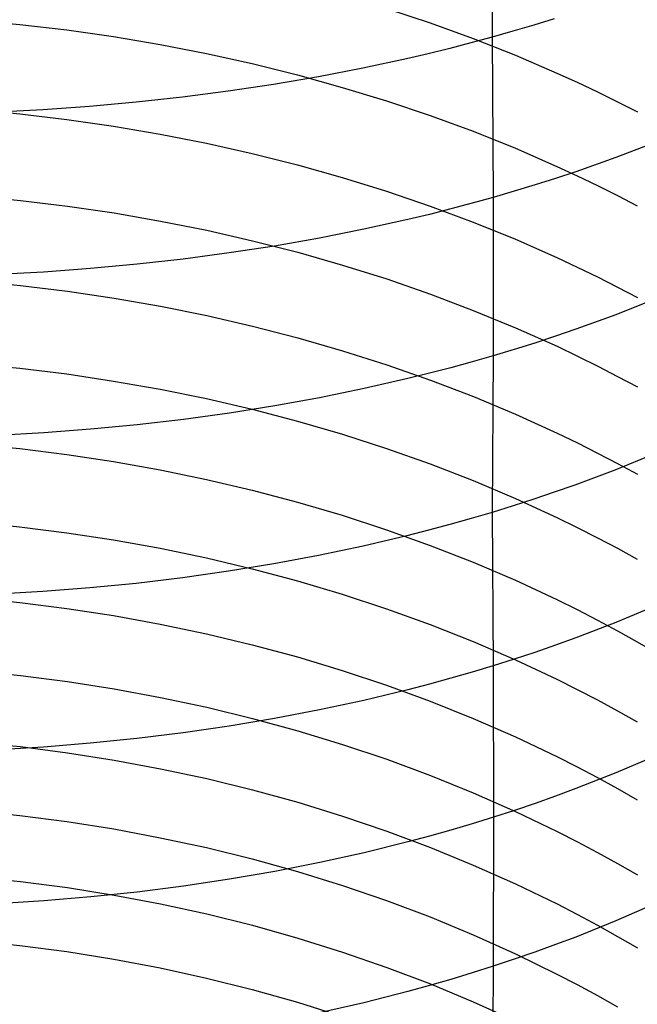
# Model space of a CAD drawing. Extents: x -383 to 1849, y -1185 to -529.
# Tile 734 of 870: x 1834 to 1840, y -1083 to -1073. Entities that reach past the tile are written whole.
import ezdxf

# ---------------------------------------------------------------- set-up
doc = ezdxf.new("R2010")
doc.units = 0
doc.layers.add('PREDEFINITO', color=7, linetype='CONTINUOUS')

msp = doc.modelspace()

# ---------------------------------------------------------------- linework, layer by layer
at = {"layer": 'PREDEFINITO'}
for p, q in [((1838.728, -1071.488, 661.042), (1838.728, -1073.172, 659.941)), ((1837.635, -1072.875, 624.184), (1838.087, -1073.025, 624.295)), ((1839.371, -1072.981, 659.653), (1839.159, -1073.047, 659.752)), ((1833.347, -1072.995, 622.507), (1833.837, -1073.04, 622.532)), ((1833.837, -1073.04, 622.532), (1834.324, -1073.097, 622.566)), ((1838.087, -1073.025, 624.295), (1838.532, -1073.186, 624.415)), ((1839.159, -1073.047, 659.752), (1838.944, -1073.111, 659.848)), ((1834.324, -1073.097, 622.566), (1834.809, -1073.166, 622.609)), ((1834.809, -1073.166, 622.609), (1835.291, -1073.248, 622.661)), ((1838.728, -1073.172, 659.941), (1838.509, -1073.231, 660.031)), ((1838.532, -1073.186, 624.415), (1838.969, -1073.359, 624.544)), ((1838.944, -1073.111, 659.848), (1838.728, -1073.172, 659.941)), ((1838.728, -1073.172, 659.941), (1838.74, -1074.83, 658.801)), ((1835.291, -1073.248, 622.661), (1835.769, -1073.341, 622.723)), ((1838.289, -1073.288, 660.117), (1838.067, -1073.343, 660.201)), ((1838.509, -1073.231, 660.031), (1838.289, -1073.288, 660.117)), ((1835.769, -1073.341, 622.723), (1836.243, -1073.445, 622.794)), ((1838.067, -1073.343, 660.201), (1837.843, -1073.395, 660.281)), ((1838.969, -1073.359, 624.544), (1839.399, -1073.543, 624.683)), ((1836.243, -1073.445, 622.794), (1836.712, -1073.562, 622.874)), ((1837.39, -1073.493, 660.432), (1836.93, -1073.581, 660.57)), ((1837.843, -1073.395, 660.281), (1837.39, -1073.493, 660.432)), ((1836.93, -1073.581, 660.57), (1836.466, -1073.661, 660.695)), ((1836.712, -1073.562, 622.874), (1837.176, -1073.691, 622.963)), ((1839.399, -1073.543, 624.683), (1839.61, -1073.639, 624.756)), ((1836.466, -1073.661, 660.695), (1835.996, -1073.731, 660.808)), ((1837.176, -1073.691, 622.963), (1837.635, -1073.831, 623.062)), ((1839.61, -1073.639, 624.756), (1839.82, -1073.739, 624.831)), ((1835.521, -1073.793, 660.909), (1835.042, -1073.845, 660.996)), ((1835.996, -1073.731, 660.808), (1835.521, -1073.793, 660.909)), ((1839.82, -1073.739, 624.831), (1840.027, -1073.841, 624.909)), ((1834.56, -1073.888, 661.072), (1834.075, -1073.923, 661.134)), ((1835.042, -1073.845, 660.996), (1834.56, -1073.888, 661.072)), ((1837.635, -1073.831, 623.062), (1838.086, -1073.983, 623.17)), ((1840.027, -1073.841, 624.909), (1840.232, -1073.945, 624.989)), ((1833.348, -1073.918, 621.384), (1833.837, -1073.964, 621.407)), ((1834.075, -1073.923, 661.134), (1833.588, -1073.948, 661.184)), ((1833.837, -1073.964, 621.407), (1834.324, -1074.022, 621.44)), ((1838.086, -1073.983, 623.17), (1838.531, -1074.146, 623.286)), ((1834.324, -1074.022, 621.44), (1834.809, -1074.092, 621.482)), ((1834.809, -1074.092, 621.482), (1835.291, -1074.175, 621.533)), ((1835.291, -1074.175, 621.533), (1835.769, -1074.269, 621.593)), ((1838.531, -1074.146, 623.286), (1838.969, -1074.322, 623.413)), ((1835.769, -1074.269, 621.593), (1836.243, -1074.375, 621.661)), ((1840.415, -1074.262, 657.985), (1840.009, -1074.417, 658.207)), ((1836.243, -1074.375, 621.661), (1836.712, -1074.493, 621.739)), ((1838.969, -1074.322, 623.413), (1839.399, -1074.509, 623.548)), ((1836.712, -1074.493, 621.739), (1837.176, -1074.623, 621.826)), ((1839.399, -1074.509, 623.548), (1839.61, -1074.607, 623.619)), ((1840.009, -1074.417, 658.207), (1839.595, -1074.564, 658.417)), ((1839.595, -1074.564, 658.417), (1839.384, -1074.634, 658.517)), ((1839.61, -1074.607, 623.619), (1839.82, -1074.707, 623.692)), ((1837.176, -1074.623, 621.826), (1837.635, -1074.765, 621.921)), ((1839.172, -1074.701, 658.615), (1838.957, -1074.767, 658.71)), ((1839.384, -1074.634, 658.517), (1839.172, -1074.701, 658.615)), ((1839.82, -1074.707, 623.692), (1840.027, -1074.811, 623.768)), ((1833.355, -1074.815, 620.239), (1833.844, -1074.861, 620.262)), ((1837.635, -1074.765, 621.921), (1838.087, -1074.919, 622.026)), ((1838.957, -1074.767, 658.71), (1838.74, -1074.83, 658.801)), ((1840.027, -1074.811, 623.768), (1840.231, -1074.918, 623.846)), ((1833.844, -1074.861, 620.262), (1834.33, -1074.92, 620.294)), ((1838.087, -1074.919, 622.026), (1838.532, -1075.085, 622.14)), ((1838.522, -1074.891, 658.89), (1838.301, -1074.949, 658.975)), ((1838.74, -1074.83, 658.801), (1838.522, -1074.891, 658.89)), ((1838.74, -1074.83, 658.801), (1838.74, -1076.469, 657.635)), ((1834.33, -1074.92, 620.294), (1834.815, -1074.991, 620.335)), ((1834.815, -1074.991, 620.335), (1835.296, -1075.075, 620.384)), ((1838.079, -1075.006, 659.057), (1837.855, -1075.059, 659.136)), ((1838.301, -1074.949, 658.975), (1838.079, -1075.006, 659.057)), ((1835.296, -1075.075, 620.384), (1835.774, -1075.17, 620.442)), ((1837.855, -1075.059, 659.136), (1837.401, -1075.16, 659.285)), ((1838.532, -1075.085, 622.14), (1838.969, -1075.263, 622.262)), ((1835.774, -1075.17, 620.442), (1836.247, -1075.278, 620.509)), ((1837.401, -1075.16, 659.285), (1836.941, -1075.251, 659.421)), ((1836.247, -1075.278, 620.509), (1836.716, -1075.398, 620.584)), ((1836.941, -1075.251, 659.421), (1836.476, -1075.333, 659.545)), ((1838.969, -1075.263, 622.262), (1839.399, -1075.452, 622.393)), ((1836.005, -1075.405, 659.656), (1835.53, -1075.468, 659.755)), ((1836.476, -1075.333, 659.545), (1836.005, -1075.405, 659.656)), ((1836.716, -1075.398, 620.584), (1837.18, -1075.53, 620.669)), ((1835.051, -1075.522, 659.841), (1834.568, -1075.567, 659.916)), ((1835.53, -1075.468, 659.755), (1835.051, -1075.522, 659.841)), ((1837.18, -1075.53, 620.669), (1837.637, -1075.674, 620.762)), ((1839.399, -1075.452, 622.393), (1839.61, -1075.551, 622.463)), ((1834.082, -1075.603, 659.977), (1833.594, -1075.629, 660.027)), ((1834.568, -1075.567, 659.916), (1834.082, -1075.603, 659.977)), ((1839.61, -1075.551, 622.463), (1839.82, -1075.653, 622.534)), ((1833.355, -1075.693, 619.079), (1833.844, -1075.74, 619.101)), ((1837.637, -1075.674, 620.762), (1838.089, -1075.831, 620.863)), ((1839.82, -1075.653, 622.534), (1840.027, -1075.758, 622.607)), ((1833.844, -1075.74, 619.101), (1834.33, -1075.799, 619.131)), ((1834.33, -1075.799, 619.131), (1834.815, -1075.871, 619.171)), ((1838.089, -1075.831, 620.863), (1838.533, -1075.999, 620.974)), ((1840.027, -1075.758, 622.607), (1840.232, -1075.866, 622.683)), ((1834.815, -1075.871, 619.171), (1835.296, -1075.956, 619.218)), ((1840.414, -1075.884, 656.829), (1840.008, -1076.044, 657.048)), ((1835.296, -1075.956, 619.218), (1835.774, -1076.052, 619.274)), ((1838.533, -1075.999, 620.974), (1838.971, -1076.179, 621.093)), ((1835.774, -1076.052, 619.274), (1836.247, -1076.161, 619.339)), ((1840.008, -1076.044, 657.048), (1839.594, -1076.195, 657.255)), ((1836.247, -1076.161, 619.339), (1836.716, -1076.283, 619.412)), ((1838.971, -1076.179, 621.093), (1839.4, -1076.371, 621.221)), ((1839.594, -1076.195, 657.255), (1839.384, -1076.267, 657.355)), ((1836.716, -1076.283, 619.412), (1837.18, -1076.417, 619.494)), ((1839.171, -1076.337, 657.451), (1838.957, -1076.404, 657.544)), ((1839.384, -1076.267, 657.355), (1839.171, -1076.337, 657.451)), ((1837.18, -1076.417, 619.494), (1837.637, -1076.563, 619.584)), ((1838.957, -1076.404, 657.544), (1838.74, -1076.469, 657.635)), ((1839.4, -1076.371, 621.221), (1839.611, -1076.472, 621.288)), ((1838.522, -1076.532, 657.722), (1838.301, -1076.592, 657.806)), ((1838.74, -1076.469, 657.635), (1838.522, -1076.532, 657.722)), ((1838.74, -1076.469, 657.635), (1838.729, -1078.09, 656.439)), ((1839.611, -1076.472, 621.288), (1839.821, -1076.576, 621.357)), ((1833.348, -1076.55, 617.904), (1833.837, -1076.598, 617.925)), ((1833.837, -1076.598, 617.925), (1834.325, -1076.657, 617.955)), ((1837.637, -1076.563, 619.584), (1838.089, -1076.721, 619.683)), ((1838.079, -1076.65, 657.887), (1837.855, -1076.705, 657.965)), ((1838.301, -1076.592, 657.806), (1838.079, -1076.65, 657.887)), ((1839.821, -1076.576, 621.357), (1840.027, -1076.682, 621.429)), ((1834.325, -1076.657, 617.955), (1834.809, -1076.73, 617.992)), ((1834.809, -1076.73, 617.992), (1835.291, -1076.815, 618.038)), ((1837.855, -1076.705, 657.965), (1837.402, -1076.809, 658.112)), ((1838.089, -1076.721, 619.683), (1838.534, -1076.891, 619.79)), ((1840.027, -1076.682, 621.429), (1840.232, -1076.792, 621.502)), ((1835.291, -1076.815, 618.038), (1835.769, -1076.912, 618.092)), ((1837.402, -1076.809, 658.112), (1836.942, -1076.903, 658.247)), ((1835.769, -1076.912, 618.092), (1836.243, -1077.023, 618.155)), ((1836.942, -1076.903, 658.247), (1836.477, -1076.987, 658.369)), ((1838.534, -1076.891, 619.79), (1838.971, -1077.074, 619.906)), ((1836.477, -1076.987, 658.369), (1836.007, -1077.062, 658.48)), ((1836.243, -1077.023, 618.155), (1836.713, -1077.145, 618.225)), ((1835.532, -1077.128, 658.577), (1835.053, -1077.184, 658.663)), ((1836.007, -1077.062, 658.48), (1835.532, -1077.128, 658.577)), ((1836.713, -1077.145, 618.225), (1837.177, -1077.28, 618.304)), ((1838.971, -1077.074, 619.906), (1839.4, -1077.269, 620.03)), ((1834.571, -1077.23, 658.737), (1834.086, -1077.267, 658.798)), ((1835.053, -1077.184, 658.663), (1834.571, -1077.23, 658.737)), ((1834.086, -1077.267, 658.798), (1833.598, -1077.295, 658.847)), ((1837.177, -1077.28, 618.304), (1837.635, -1077.428, 618.392)), ((1839.4, -1077.269, 620.03), (1839.611, -1077.371, 620.095)), ((1833.347, -1077.382, 616.711), (1833.837, -1077.43, 616.731)), ((1833.837, -1077.43, 616.731), (1834.324, -1077.49, 616.759)), ((1837.635, -1077.428, 618.392), (1838.087, -1077.588, 618.487)), ((1839.611, -1077.371, 620.095), (1839.82, -1077.476, 620.162)), ((1834.324, -1077.49, 616.759), (1834.809, -1077.563, 616.795)), ((1834.809, -1077.563, 616.795), (1835.291, -1077.649, 616.839)), ((1839.82, -1077.476, 620.162), (1840.027, -1077.584, 620.232)), ((1840.403, -1077.488, 655.646), (1839.997, -1077.653, 655.861)), ((1835.291, -1077.649, 616.839), (1835.769, -1077.748, 616.891)), ((1838.087, -1077.588, 618.487), (1838.532, -1077.76, 618.591)), ((1839.997, -1077.653, 655.861), (1839.583, -1077.808, 656.065)), ((1840.027, -1077.584, 620.232), (1840.232, -1077.695, 620.303)), ((1835.769, -1077.748, 616.891), (1836.243, -1077.859, 616.952)), ((1838.532, -1077.76, 618.591), (1838.969, -1077.945, 618.703)), ((1836.243, -1077.859, 616.952), (1836.712, -1077.983, 617.02)), ((1839.583, -1077.808, 656.065), (1839.372, -1077.882, 656.163)), ((1839.16, -1077.953, 656.258), (1838.945, -1078.023, 656.35)), ((1838.969, -1077.945, 618.703), (1839.399, -1078.142, 618.823)), ((1839.372, -1077.882, 656.163), (1839.16, -1077.953, 656.258)), ((1836.712, -1077.983, 617.02), (1837.176, -1078.12, 617.096)), ((1838.945, -1078.023, 656.35), (1838.729, -1078.09, 656.439)), ((1837.176, -1078.12, 617.096), (1837.635, -1078.269, 617.18)), ((1838.51, -1078.154, 656.525), (1838.29, -1078.216, 656.608)), ((1838.729, -1078.09, 656.439), (1838.51, -1078.154, 656.525)), ((1838.729, -1078.09, 656.439), (1838.74, -1079.677, 655.203)), ((1839.399, -1078.142, 618.823), (1839.61, -1078.246, 618.886)), ((1833.347, -1078.191, 615.502), (1833.836, -1078.239, 615.522)), ((1833.836, -1078.239, 615.522), (1834.324, -1078.3, 615.548)), ((1837.635, -1078.269, 617.18), (1838.086, -1078.431, 617.273)), ((1838.068, -1078.275, 656.688), (1837.844, -1078.332, 656.765)), ((1838.29, -1078.216, 656.608), (1838.068, -1078.275, 656.688)), ((1839.61, -1078.246, 618.886), (1839.82, -1078.352, 618.951)), ((1834.324, -1078.3, 615.548), (1834.809, -1078.374, 615.583)), ((1834.809, -1078.374, 615.583), (1835.29, -1078.461, 615.626)), ((1837.844, -1078.332, 656.765), (1837.391, -1078.438, 656.91)), ((1839.82, -1078.352, 618.951), (1840.027, -1078.461, 619.018)), ((1835.29, -1078.461, 615.626), (1835.769, -1078.56, 615.676)), ((1837.391, -1078.438, 656.91), (1836.931, -1078.535, 657.043)), ((1838.086, -1078.431, 617.273), (1838.531, -1078.606, 617.373)), ((1840.027, -1078.461, 619.018), (1840.231, -1078.574, 619.088)), ((1835.769, -1078.56, 615.676), (1836.243, -1078.673, 615.734)), ((1836.931, -1078.535, 657.043), (1836.467, -1078.622, 657.163)), ((1836.467, -1078.622, 657.163), (1835.997, -1078.699, 657.272)), ((1836.243, -1078.673, 615.734), (1836.712, -1078.798, 615.799)), ((1838.531, -1078.606, 617.373), (1838.969, -1078.792, 617.481)), ((1835.522, -1078.766, 657.368), (1835.043, -1078.824, 657.453)), ((1835.997, -1078.699, 657.272), (1835.522, -1078.766, 657.368)), ((1834.561, -1078.871, 657.525), (1834.076, -1078.909, 657.586)), ((1835.043, -1078.824, 657.453), (1834.561, -1078.871, 657.525)), ((1836.712, -1078.798, 615.799), (1837.176, -1078.936, 615.873)), ((1838.969, -1078.792, 617.481), (1839.398, -1078.992, 617.597)), ((1833.348, -1078.973, 614.276), (1833.837, -1079.022, 614.294)), ((1834.076, -1078.909, 657.586), (1833.589, -1078.938, 657.634)), ((1837.176, -1078.936, 615.873), (1837.634, -1079.087, 615.954)), ((1839.398, -1078.992, 617.597), (1839.61, -1079.096, 617.658)), ((1833.837, -1079.022, 614.294), (1834.324, -1079.083, 614.32)), ((1834.324, -1079.083, 614.32), (1834.809, -1079.158, 614.353)), ((1837.634, -1079.087, 615.954), (1838.086, -1079.25, 616.043)), ((1839.61, -1079.096, 617.658), (1839.819, -1079.204, 617.722)), ((1840.414, -1079.061, 654.422), (1840.009, -1079.23, 654.634)), ((1834.809, -1079.158, 614.353), (1835.291, -1079.245, 614.394)), ((1835.291, -1079.245, 614.394), (1835.769, -1079.346, 614.442)), ((1838.086, -1079.25, 616.043), (1838.531, -1079.426, 616.14)), ((1840.009, -1079.23, 654.634), (1839.594, -1079.388, 654.835)), ((1839.819, -1079.204, 617.722), (1840.027, -1079.314, 617.787)), ((1835.769, -1079.346, 614.442), (1836.243, -1079.46, 614.498)), ((1839.594, -1079.388, 654.835), (1839.383, -1079.464, 654.932)), ((1840.027, -1079.314, 617.787), (1840.231, -1079.428, 617.854)), ((1836.243, -1079.46, 614.498), (1836.712, -1079.586, 614.561)), ((1838.531, -1079.426, 616.14), (1838.969, -1079.615, 616.244)), ((1839.383, -1079.464, 654.932), (1839.171, -1079.538, 655.025)), ((1840.231, -1079.428, 617.854), (1840.434, -1079.545, 617.923)), ((1836.712, -1079.586, 614.561), (1837.176, -1079.726, 614.632)), ((1839.171, -1079.538, 655.025), (1838.956, -1079.609, 655.116)), ((1838.74, -1079.677, 655.203), (1838.521, -1079.743, 655.288)), ((1838.956, -1079.609, 655.116), (1838.74, -1079.677, 655.203)), ((1838.74, -1079.677, 655.203), (1838.741, -1081.244, 653.94)), ((1838.969, -1079.615, 616.244), (1839.399, -1079.817, 616.356)), ((1833.355, -1079.73, 613.034), (1833.843, -1079.779, 613.051)), ((1833.843, -1079.779, 613.051), (1834.33, -1079.841, 613.076)), ((1837.176, -1079.726, 614.632), (1837.635, -1079.878, 614.71)), ((1838.3, -1079.807, 655.37), (1838.078, -1079.868, 655.448)), ((1838.521, -1079.743, 655.288), (1838.3, -1079.807, 655.37)), ((1834.33, -1079.841, 613.076), (1834.815, -1079.916, 613.108)), ((1837.635, -1079.878, 614.71), (1838.087, -1080.044, 614.796)), ((1838.078, -1079.868, 655.448), (1837.854, -1079.926, 655.524)), ((1839.399, -1079.817, 616.356), (1839.61, -1079.922, 616.415)), ((1834.815, -1079.916, 613.108), (1835.296, -1080.005, 613.147)), ((1835.296, -1080.005, 613.147), (1835.774, -1080.107, 613.193)), ((1837.854, -1079.926, 655.524), (1837.4, -1080.035, 655.666)), ((1839.61, -1079.922, 616.415), (1839.82, -1080.031, 616.476)), ((1835.774, -1080.107, 613.193), (1836.247, -1080.222, 613.247)), ((1837.4, -1080.035, 655.666), (1836.941, -1080.134, 655.797)), ((1838.087, -1080.044, 614.796), (1838.531, -1080.222, 614.889)), ((1839.82, -1080.031, 616.476), (1840.027, -1080.143, 616.539)), ((1836.941, -1080.134, 655.797), (1836.475, -1080.223, 655.916)), ((1840.027, -1080.143, 616.539), (1840.231, -1080.257, 616.603)), ((1836.005, -1080.302, 656.022), (1835.529, -1080.371, 656.117)), ((1836.475, -1080.223, 655.916), (1836.005, -1080.302, 656.022)), ((1836.247, -1080.222, 613.247), (1836.716, -1080.35, 613.308)), ((1838.531, -1080.222, 614.889), (1838.969, -1080.413, 614.99)), ((1835.529, -1080.371, 656.117), (1835.05, -1080.43, 656.201)), ((1836.716, -1080.35, 613.308), (1837.18, -1080.491, 613.376)), ((1838.969, -1080.413, 614.99), (1839.399, -1080.617, 615.098)), ((1833.354, -1080.465, 611.778), (1833.843, -1080.514, 611.795)), ((1834.082, -1080.519, 656.332), (1833.593, -1080.548, 656.379)), ((1833.843, -1080.514, 611.795), (1834.33, -1080.577, 611.818)), ((1834.567, -1080.479, 656.272), (1834.082, -1080.519, 656.332)), ((1835.05, -1080.43, 656.201), (1834.567, -1080.479, 656.272)), ((1837.18, -1080.491, 613.376), (1837.637, -1080.645, 613.451)), ((1834.33, -1080.577, 611.818), (1834.814, -1080.653, 611.848)), ((1839.399, -1080.617, 615.098), (1839.61, -1080.724, 615.155)), ((1840.415, -1080.612, 653.17), (1840.01, -1080.784, 653.379)), ((1834.814, -1080.653, 611.848), (1835.296, -1080.742, 611.886)), ((1837.637, -1080.645, 613.451), (1838.089, -1080.812, 613.534)), ((1839.61, -1080.724, 615.155), (1839.819, -1080.834, 615.214)), ((1835.296, -1080.742, 611.886), (1835.773, -1080.845, 611.93)), ((1838.089, -1080.812, 613.534), (1838.533, -1080.992, 613.624)), ((1840.01, -1080.784, 653.379), (1839.595, -1080.948, 653.577)), ((1835.773, -1080.845, 611.93), (1836.247, -1080.961, 611.982)), ((1839.819, -1080.834, 615.214), (1840.027, -1080.947, 615.275)), ((1836.247, -1080.961, 611.982), (1836.716, -1081.09, 612.04)), ((1838.533, -1080.992, 613.624), (1838.971, -1081.186, 613.721)), ((1839.385, -1081.026, 653.672), (1839.173, -1081.101, 653.764)), ((1839.595, -1080.948, 653.577), (1839.385, -1081.026, 653.672)), ((1840.027, -1080.947, 615.275), (1840.231, -1081.063, 615.337)), ((1836.716, -1081.09, 612.04), (1837.179, -1081.233, 612.105)), ((1839.173, -1081.101, 653.764), (1838.958, -1081.174, 653.853)), ((1833.348, -1081.178, 610.51), (1833.838, -1081.227, 610.525)), ((1833.838, -1081.227, 610.525), (1834.325, -1081.29, 610.547)), ((1837.179, -1081.233, 612.105), (1837.637, -1081.388, 612.178)), ((1838.958, -1081.174, 653.853), (1838.741, -1081.244, 653.94)), ((1838.971, -1081.186, 613.721), (1839.4, -1081.392, 613.825)), ((1834.325, -1081.29, 610.547), (1834.81, -1081.366, 610.576)), ((1838.523, -1081.312, 654.023), (1838.302, -1081.377, 654.104)), ((1838.741, -1081.244, 653.94), (1838.523, -1081.312, 654.023)), ((1838.741, -1081.244, 653.94), (1838.74, -1082.787, 652.648)), ((1834.81, -1081.366, 610.576), (1835.292, -1081.456, 610.612)), ((1837.637, -1081.388, 612.178), (1838.089, -1081.557, 612.257)), ((1838.08, -1081.44, 654.182), (1837.856, -1081.5, 654.257)), ((1838.302, -1081.377, 654.104), (1838.08, -1081.44, 654.182)), ((1839.4, -1081.392, 613.825), (1839.611, -1081.499, 613.88)), ((1835.292, -1081.456, 610.612), (1835.77, -1081.559, 610.654)), ((1837.856, -1081.5, 654.257), (1837.403, -1081.612, 654.397)), ((1839.611, -1081.499, 613.88), (1839.82, -1081.61, 613.936)), ((1835.77, -1081.559, 610.654), (1836.244, -1081.676, 610.703)), ((1837.403, -1081.612, 654.397), (1836.944, -1081.714, 654.526)), ((1838.089, -1081.557, 612.257), (1838.533, -1081.739, 612.343)), ((1839.82, -1081.61, 613.936), (1840.027, -1081.725, 613.995)), ((1836.244, -1081.676, 610.703), (1836.713, -1081.806, 610.759)), ((1836.944, -1081.714, 654.526), (1836.479, -1081.806, 654.644)), ((1838.533, -1081.739, 612.343), (1838.97, -1081.934, 612.436)), ((1840.027, -1081.725, 613.995), (1840.232, -1081.842, 614.055)), ((1836.479, -1081.806, 654.644), (1836.008, -1081.887, 654.749)), ((1836.713, -1081.806, 610.759), (1837.177, -1081.95, 610.821)), ((1833.354, -1081.86, 609.225), (1833.843, -1081.91, 609.24)), ((1833.843, -1081.91, 609.24), (1834.33, -1081.973, 609.261)), ((1836.008, -1081.887, 654.749), (1835.533, -1081.959, 654.843)), ((1837.177, -1081.95, 610.821), (1837.635, -1082.107, 610.89)), ((1838.97, -1081.934, 612.436), (1839.4, -1082.142, 612.536)), ((1834.33, -1081.973, 609.261), (1834.814, -1082.05, 609.288)), ((1835.054, -1082.019, 654.926), (1834.572, -1082.07, 654.996)), ((1834.814, -1082.05, 609.288), (1835.295, -1082.141, 609.322)), ((1835.533, -1081.959, 654.843), (1835.054, -1082.019, 654.926)), ((1834.087, -1082.111, 655.055), (1833.599, -1082.141, 655.103)), ((1834.572, -1082.07, 654.996), (1834.087, -1082.111, 655.055)), ((1835.295, -1082.141, 609.322), (1835.773, -1082.245, 609.362)), ((1837.635, -1082.107, 610.89), (1838.087, -1082.277, 610.966)), ((1839.4, -1082.142, 612.536), (1839.611, -1082.251, 612.589)), ((1840.414, -1082.14, 651.891), (1840.008, -1082.317, 652.096)), ((1835.773, -1082.245, 609.362), (1836.247, -1082.363, 609.409)), ((1839.611, -1082.251, 612.589), (1839.82, -1082.363, 612.643)), ((1838.087, -1082.277, 610.966), (1838.532, -1082.461, 611.049)), ((1840.008, -1082.317, 652.096), (1839.594, -1082.484, 652.291)), ((1836.247, -1082.363, 609.409), (1836.716, -1082.495, 609.462)), ((1839.82, -1082.363, 612.643), (1840.027, -1082.478, 612.7)), ((1833.348, -1082.522, 607.93), (1833.837, -1082.572, 607.944)), ((1836.716, -1082.495, 609.462), (1837.179, -1082.64, 609.522)), ((1838.532, -1082.461, 611.049), (1838.969, -1082.657, 611.138)), ((1839.594, -1082.484, 652.291), (1839.383, -1082.563, 652.384)), ((1840.027, -1082.478, 612.7), (1840.232, -1082.597, 612.757)), ((1833.837, -1082.572, 607.944), (1834.325, -1082.635, 607.963)), ((1834.325, -1082.635, 607.963), (1834.81, -1082.713, 607.989)), ((1837.179, -1082.64, 609.522), (1837.637, -1082.798, 609.588)), ((1839.171, -1082.64, 652.475), (1838.956, -1082.715, 652.563)), ((1838.969, -1082.657, 611.138), (1839.399, -1082.867, 611.234)), ((1839.383, -1082.563, 652.384), (1839.171, -1082.64, 652.475)), ((1834.81, -1082.713, 607.989), (1835.291, -1082.804, 608.021)), ((1838.956, -1082.715, 652.563), (1838.74, -1082.787, 652.648)), ((1835.291, -1082.804, 608.021), (1835.769, -1082.909, 608.059)), ((1837.637, -1082.798, 609.588), (1838.089, -1082.97, 609.66)), ((1838.521, -1082.856, 652.73), (1838.301, -1082.923, 652.809)), ((1838.74, -1082.787, 652.648), (1838.521, -1082.856, 652.73)), ((1838.74, -1082.787, 652.648), (1838.729, -1084.307, 651.328)), ((1839.399, -1082.867, 611.234), (1839.61, -1082.977, 611.284)), ((1835.769, -1082.909, 608.059), (1836.243, -1083.028, 608.103)), ((1838.301, -1082.923, 652.809), (1838.079, -1082.987, 652.885)), ((1838.089, -1082.97, 609.66), (1838.533, -1083.155, 609.739)), ((1836.243, -1083.028, 608.103), (1836.713, -1083.16, 608.154)), ((1837.855, -1083.049, 652.959), (1837.401, -1083.164, 653.097)), ((1838.079, -1082.987, 652.885), (1837.855, -1083.049, 652.959)), ((1839.61, -1082.977, 611.284), (1839.82, -1083.09, 611.336)), ((1836.713, -1083.16, 608.154), (1837.177, -1083.306, 608.21)), ((1837.401, -1083.164, 653.097), (1836.942, -1083.268, 653.224)), ((1838.533, -1083.155, 609.739), (1838.97, -1083.353, 609.825)), ((1839.82, -1083.09, 611.336), (1840.027, -1083.207, 611.39))]:
    msp.add_line(p, q, dxfattribs=at)

doc.saveas('drawing.dxf')
